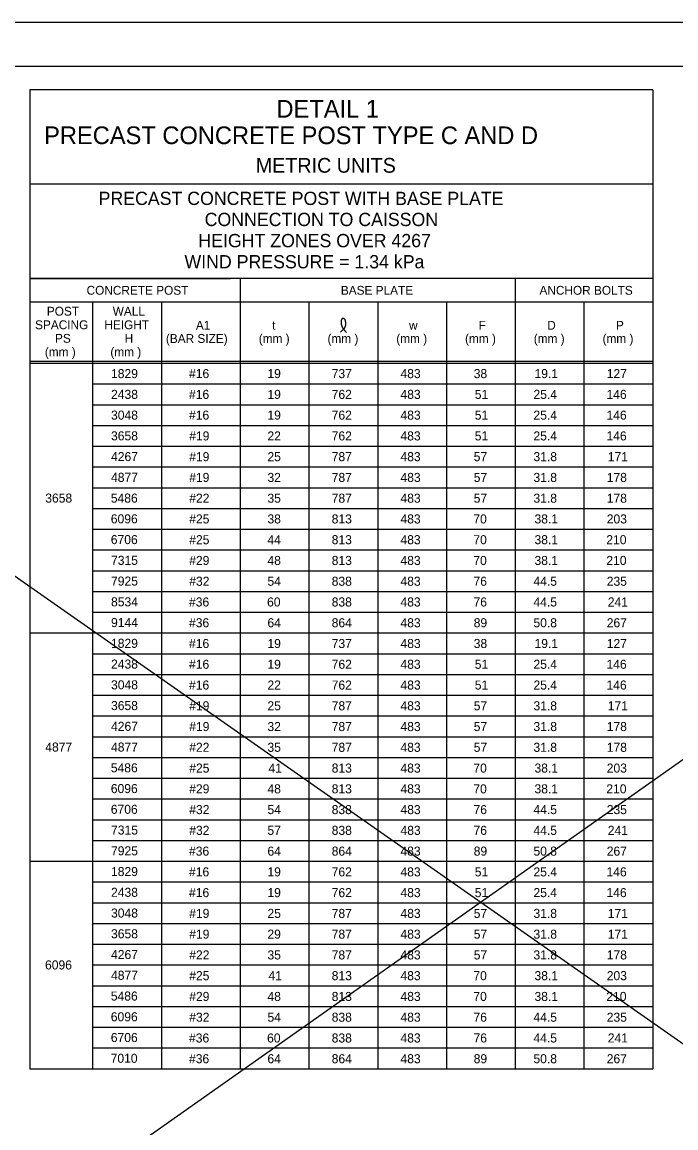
# Model space of a CAD drawing. Extents: x 3351 to 8430, y -3586 to 1457.
# Drawn here: x 7387.3 to 7609.2, y -397.5 to -22.3 of the extents above; entities that cross this region are included whole.
import ezdxf

# ---------------------------------------------------------------- set-up
doc = ezdxf.new("R2010")
doc.units = 0
for name, color, linetype in [('1', 7, 'Continuous'), ('2', 7, 'Continuous'), ('PLT-BNDY', 7, 'Continuous')]:
    doc.layers.add(name, color=color, linetype=linetype)

msp = doc.modelspace()

# ---------------------------------------------------------------- linework, layer by layer
at = {"layer": '1'}
for p, q in [((7936.43, -43.67), (7159.05, -591.55)), ((7150.02, -45.82), (7923.18, -587.15)), ((7390.01, -45.31), (7390.01, -377.42)), ((7601.34, -45.31), (7390.01, -45.31)), ((7601.34, -45.31), (7601.34, -377.42)), ((7601.34, -77.31), (7390.01, -77.31)), ((7601.34, -109.31), (7390.01, -109.31)), ((7390.01, -109.31), (7458.01, -109.31)), ((7461.34, -109.31), (7461.34, -377.42)), ((7554.68, -109.31), (7554.68, -377.42)), ((7601.34, -117.31), (7390.01, -117.31)), ((7411.34, -377.42), (7411.34, -117.31)), ((7434.68, -117.31), (7434.68, -377.42)), ((7484.68, -117.31), (7484.68, -377.42)), ((7508.01, -117.31), (7508.01, -377.42)), ((7531.34, -117.31), (7531.34, -377.42)), ((7578.01, -117.31), (7578.01, -377.42)), ((7390.01, -137.31), (7601.34, -137.31)), ((7390.01, -138.06), (7601.34, -138.06)), ((7448, -141.58), (7448, -141.58)), ((7473.01, -141.58), (7473.01, -141.58)), ((7496.34, -141.58), (7496.34, -141.58)), ((7519.68, -141.58), (7519.68, -141.58)), ((7543.01, -141.58), (7543.01, -141.58)), ((7566.34, -141.58), (7566.34, -141.58)), ((7589.68, -141.58), (7589.68, -141.58)), ((7411.34, -145.1), (7601.34, -145.1)), ((7411.34, -152.14), (7601.34, -152.14)), ((7411.34, -159.18), (7601.34, -159.18)), ((7411.34, -166.22), (7601.34, -166.22)), ((7411.34, -173.26), (7601.34, -173.26)), ((7411.34, -180.3), (7601.34, -180.3)), ((7411.34, -187.34), (7601.34, -187.34)), ((7411.34, -194.38), (7601.34, -194.38)), ((7411.34, -201.42), (7601.34, -201.42)), ((7411.34, -208.46), (7601.34, -208.46)), ((7411.34, -215.5), (7601.34, -215.5)), ((7411.34, -222.54), (7601.34, -222.54)), ((7390.01, -229.58), (7601.34, -229.58)), ((7411.34, -236.62), (7601.34, -236.62)), ((7411.34, -243.66), (7601.34, -243.66)), ((7411.34, -250.7), (7601.34, -250.7)), ((7411.34, -257.74), (7601.34, -257.74)), ((7411.34, -264.78), (7601.34, -264.78)), ((7411.34, -271.82), (7601.34, -271.82)), ((7411.34, -278.86), (7601.34, -278.86)), ((7411.34, -285.9), (7601.34, -285.9)), ((7411.34, -292.94), (7601.34, -292.94)), ((7411.34, -299.98), (7601.34, -299.98)), ((7390.01, -307.02), (7601.34, -307.02)), ((7411.34, -314.06), (7601.34, -314.06)), ((7411.34, -314.06), (7601.34, -314.06)), ((7411.34, -321.1), (7601.34, -321.1)), ((7411.34, -328.14), (7601.34, -328.14)), ((7411.34, -335.18), (7601.34, -335.18)), ((7411.34, -342.22), (7601.34, -342.22)), ((7411.34, -349.26), (7601.34, -349.26)), ((7411.34, -356.3), (7601.34, -356.3)), ((7411.34, -363.34), (7601.34, -363.34)), ((7411.34, -370.38), (7601.34, -370.38)), ((7390.01, -377.42), (7601.34, -377.42))]:
    msp.add_line(p, q, dxfattribs=at)
msp.add_spline([(7495.4, -127.48), (7495.6, -127.31), (7495.73, -127.18), (7495.93, -126.98), (7496.09, -126.82), (7496.37, -126.61), (7496.56, -126.35), (7496.74, -126.16), (7496.86, -125.93), (7496.97, -125.68), (7497.05, -125.44), (7497.13, -125.21), (7497.16, -125.02), (7497.19, -124.77), (7497.2, -124.55), (7497.19, -124.3), (7497.14, -124.05), (7497.1, -123.81), (7497.04, -123.58), (7496.95, -123.35), (7496.88, -123.22), (7496.78, -123.12), (7496.68, -123.02), (7496.59, -122.94), (7496.48, -122.88), (7496.39, -122.85), (7496.22, -122.85), (7496.13, -122.88), (7495.98, -122.93), (7495.88, -123.01), (7495.82, -123.1), (7495.76, -123.22), (7495.69, -123.33), (7495.65, -123.47), (7495.62, -123.58), (7495.58, -123.82), (7495.56, -123.99), (7495.58, -124.18), (7495.58, -124.38), (7495.62, -124.66), (7495.64, -124.89), (7495.68, -125.06), (7495.75, -125.28), (7495.85, -125.5), (7495.94, -125.7), (7496.04, -125.9), (7496.16, -126.12), (7496.36, -126.3), (7496.48, -126.51), (7496.61, -126.67), (7496.72, -126.85), (7496.86, -127.02), (7497, -127.19), (7497.1, -127.3), (7497.22, -127.43), (7497.32, -127.6)], degree=3, dxfattribs=at)
at = {"layer": '2'}
msp.add_line((7165.34, -37.31), (7951.34, -37.31), dxfattribs=at)
at = {"layer": 'PLT-BNDY'}
msp.add_lwpolyline([(7125.34, -22.31), (7966.34, -22.31), (7966.34, -616.31), (7125.34, -616.31)], close=True, dxfattribs=at)

# ---------------------------------------------------------------- texts
at = {"layer": '1'}
for s, height, p in [('DETAIL 1', 6, (7473.66, -54.71)), ('PRECAST CONCRETE POST TYPE C AND D', 6, (7394.81, -63.71)), ('METRIC UNITS', 5, (7466.64, -73.41)), ('PRECAST CONCRETE POST WITH BASE PLATE', 4.5, (7413.29, -84.36)), ('CONNECTION TO CAISSON', 4.5, (7449.28, -91.52)), ('HEIGHT ZONES OVER 4267', 4.5, (7447.15, -98.69)), ('WIND PRESSURE = 1.34 kPa', 4.5, (7442.44, -105.86)), ('CONCRETE POST', 3, (7409.22, -114.81)), ('BASE PLATE', 3, (7495.51, -114.81)), ('ANCHOR BOLTS', 3, (7562.91, -114.81)), ('POST', 3, (7395.73, -121.91)), ('WALL', 3, (7418.09, -121.91)), ('SPACING', 3, (7391.74, -126.51)), ('HEIGHT', 3, (7415.26, -126.51)), ('A1', 3, (7446.31, -126.67)), ('F', 3, (7542.26, -126.67)), ('D', 3, (7565.54, -126.67)), ('P', 3, (7588.87, -126.67)), ('t', 3, (7472.17, -126.67)), ('w', 3, (7518.66, -126.67)), ('PS', 3, (7398.5, -131.11)), ('H', 3, (7422.14, -131.11)), ('(BAR SIZE)', 3, (7436.14, -131.17)), ('(mm )', 3, (7467.65, -131.17)), ('(mm )', 3, (7490.98, -131.17)), ('(mm )', 3, (7514.32, -131.17)), ('(mm )', 3, (7537.65, -131.17)), ('(mm )', 3, (7560.98, -131.17)), ('(mm )', 3, (7584.32, -131.17)), ('(mm )', 3, (7395.06, -135.71)), ('(mm )', 3, (7417.29, -135.71)), ('1829', 3.07, (7417.51, -143.11)), ('#16', 3.07, (7443.98, -143.11)), ('19', 3.07, (7470.59, -143.11)), ('737', 3.07, (7492.4, -143.11)), ('483', 3.07, (7515.74, -143.11)), ('38', 3.07, (7540.6, -143.11)), ('19.1', 3.07, (7561.22, -143.11)), ('127', 3.07, (7585.74, -143.11)), ('2438', 3.07, (7417.52, -150.15)), ('#16', 3.07, (7443.98, -150.16)), ('19', 3.07, (7470.59, -150.16)), ('762', 3.07, (7492.4, -150.16)), ('483', 3.07, (7515.74, -150.16)), ('51', 3.07, (7540.95, -150.16)), ('25.4', 3.07, (7560.87, -150.16)), ('146', 3.07, (7585.65, -150.16)), ('3048', 3.07, (7417.52, -157.19)), ('#16', 3.07, (7443.98, -157.2)), ('19', 3.07, (7470.59, -157.2)), ('762', 3.07, (7492.4, -157.2)), ('483', 3.07, (7515.74, -157.2)), ('51', 3.07, (7540.95, -157.2)), ('25.4', 3.07, (7560.87, -157.2)), ('146', 3.07, (7585.65, -157.2)), ('3658', 3.07, (7417.52, -164.23)), ('#19', 3.07, (7444.05, -164.25)), ('22', 3.07, (7470.6, -164.25)), ('762', 3.07, (7492.4, -164.25)), ('483', 3.07, (7515.74, -164.25)), ('51', 3.07, (7540.95, -164.25)), ('25.4', 3.07, (7560.87, -164.25)), ('146', 3.07, (7585.65, -164.25)), ('4267', 3.07, (7417.52, -171.27)), ('#19', 3.07, (7444.05, -171.29)), ('25', 3.07, (7470.6, -171.29)), ('787', 3.07, (7492.4, -171.29)), ('483', 3.07, (7515.74, -171.29)), ('57', 3.07, (7540.6, -171.29)), ('31.8', 3.07, (7560.87, -171.29)), ('171', 3.07, (7586.09, -171.29)), ('4877', 3.07, (7417.52, -178.31)), ('#19', 3.07, (7444.05, -178.34)), ('32', 3.07, (7470.6, -178.34)), ('787', 3.07, (7492.4, -178.34)), ('483', 3.07, (7515.74, -178.34)), ('57', 3.07, (7540.6, -178.34)), ('31.8', 3.07, (7560.87, -178.34)), ('178', 3.07, (7585.74, -178.34)), ('3658', 3.07, (7395.2, -185.35)), ('5486', 3.07, (7417.44, -185.35)), ('#22', 3.07, (7444.06, -185.38)), ('35', 3.07, (7470.6, -185.38)), ('787', 3.07, (7492.4, -185.38)), ('483', 3.07, (7515.74, -185.38)), ('57', 3.07, (7540.6, -185.38)), ('31.8', 3.07, (7560.87, -185.38)), ('178', 3.07, (7585.74, -185.38)), ('6096', 3.07, (7417.44, -192.39)), ('#25', 3.07, (7444.06, -192.42)), ('38', 3.07, (7470.6, -192.42)), ('813', 3.07, (7492.4, -192.42)), ('483', 3.07, (7515.74, -192.42)), ('70', 3.07, (7540.47, -192.42)), ('38.1', 3.07, (7561.22, -192.42)), ('203', 3.07, (7585.74, -192.42)), ('6706', 3.07, (7417.44, -199.43)), ('#25', 3.07, (7444.06, -199.47)), ('44', 3.07, (7470.6, -199.47)), ('813', 3.07, (7492.4, -199.47)), ('483', 3.07, (7515.74, -199.47)), ('70', 3.07, (7540.47, -199.47)), ('38.1', 3.07, (7561.22, -199.47)), ('210', 3.07, (7585.6, -199.47)), ('7315', 3.07, (7417.52, -206.47)), ('#29', 3.07, (7444.05, -206.51)), ('48', 3.07, (7470.6, -206.51)), ('813', 3.07, (7492.4, -206.51)), ('483', 3.07, (7515.74, -206.51)), ('70', 3.07, (7540.47, -206.51)), ('38.1', 3.07, (7561.22, -206.51)), ('210', 3.07, (7585.6, -206.51)), ('7925', 3.07, (7417.52, -213.51)), ('#32', 3.07, (7444.06, -213.56)), ('54', 3.07, (7470.6, -213.56)), ('838', 3.07, (7492.4, -213.56)), ('483', 3.07, (7515.74, -213.56)), ('76', 3.07, (7540.52, -213.56)), ('44.5', 3.07, (7560.87, -213.56)), ('235', 3.07, (7585.74, -213.56)), ('8534', 3.07, (7417.52, -220.55)), ('#36', 3.07, (7443.98, -220.6)), ('60', 3.07, (7470.47, -220.6)), ('838', 3.07, (7492.4, -220.6)), ('483', 3.07, (7515.74, -220.6)), ('76', 3.07, (7540.52, -220.6)), ('44.5', 3.07, (7560.87, -220.6)), ('241', 3.07, (7586.09, -220.6)), ('9144', 3.07, (7417.52, -227.59)), ('#36', 3.07, (7443.98, -227.65)), ('64', 3.07, (7470.6, -227.65)), ('864', 3.07, (7492.4, -227.65)), ('483', 3.07, (7515.74, -227.65)), ('89', 3.07, (7540.59, -227.65)), ('50.8', 3.07, (7560.87, -227.65)), ('267', 3.07, (7585.74, -227.65)), ('1829', 3.07, (7417.51, -234.63)), ('#16', 3.07, (7443.98, -234.69)), ('19', 3.07, (7470.59, -234.69)), ('737', 3.07, (7492.4, -234.69)), ('483', 3.07, (7515.74, -234.69)), ('38', 3.07, (7540.6, -234.69)), ('19.1', 3.07, (7561.22, -234.69)), ('127', 3.07, (7585.74, -234.69)), ('2438', 3.07, (7417.52, -241.67)), ('#16', 3.07, (7443.98, -241.74)), ('19', 3.07, (7470.59, -241.74)), ('762', 3.07, (7492.4, -241.74)), ('483', 3.07, (7515.74, -241.74)), ('51', 3.07, (7540.95, -241.74)), ('25.4', 3.07, (7560.87, -241.74)), ('146', 3.07, (7585.65, -241.74)), ('3048', 3.07, (7417.52, -248.71)), ('#16', 3.07, (7443.98, -248.78)), ('22', 3.07, (7470.6, -248.78)), ('762', 3.07, (7492.4, -248.78)), ('483', 3.07, (7515.74, -248.78)), ('51', 3.07, (7540.95, -248.78)), ('25.4', 3.07, (7560.87, -248.78)), ('146', 3.07, (7585.65, -248.78)), ('3658', 3.07, (7417.52, -255.75)), ('#19', 3.07, (7444.05, -255.82)), ('25', 3.07, (7470.6, -255.82)), ('787', 3.07, (7492.4, -255.82)), ('483', 3.07, (7515.74, -255.82)), ('57', 3.07, (7540.6, -255.82)), ('31.8', 3.07, (7560.87, -255.82)), ('171', 3.07, (7586.09, -255.82)), ('4267', 3.07, (7417.52, -262.79)), ('#19', 3.07, (7444.05, -262.87)), ('32', 3.07, (7470.6, -262.87)), ('787', 3.07, (7492.4, -262.87)), ('483', 3.07, (7515.74, -262.87)), ('57', 3.07, (7540.6, -262.87)), ('31.8', 3.07, (7560.87, -262.87)), ('178', 3.07, (7585.74, -262.87)), ('4877', 3.07, (7395.2, -269.83)), ('4877', 3.07, (7417.52, -269.83)), ('#22', 3.07, (7444.06, -269.91)), ('35', 3.07, (7470.6, -269.91)), ('787', 3.07, (7492.4, -269.91)), ('483', 3.07, (7515.74, -269.91)), ('57', 3.07, (7540.6, -269.91)), ('31.8', 3.07, (7560.87, -269.91)), ('178', 3.07, (7585.74, -269.91)), ('5486', 3.07, (7417.44, -276.87)), ('#25', 3.07, (7444.06, -276.96)), ('41', 3.07, (7470.95, -276.96)), ('813', 3.07, (7492.4, -276.96)), ('483', 3.07, (7515.74, -276.96)), ('70', 3.07, (7540.47, -276.96)), ('38.1', 3.07, (7561.22, -276.96)), ('203', 3.07, (7585.74, -276.96)), ('6096', 3.07, (7417.44, -283.91)), ('#29', 3.07, (7444.05, -284)), ('48', 3.07, (7470.6, -284)), ('813', 3.07, (7492.4, -284)), ('483', 3.07, (7515.74, -284)), ('70', 3.07, (7540.47, -284)), ('38.1', 3.07, (7561.22, -284)), ('210', 3.07, (7585.6, -284)), ('6706', 3.07, (7417.44, -290.95)), ('#32', 3.07, (7444.06, -291.05)), ('54', 3.07, (7470.6, -291.05)), ('838', 3.07, (7492.4, -291.05)), ('483', 3.07, (7515.74, -291.05)), ('76', 3.07, (7540.52, -291.05)), ('44.5', 3.07, (7560.87, -291.05)), ('235', 3.07, (7585.74, -291.05)), ('7315', 3.07, (7417.52, -297.99)), ('#32', 3.07, (7444.06, -298.09)), ('57', 3.07, (7470.6, -298.09)), ('838', 3.07, (7492.4, -298.09)), ('483', 3.07, (7515.74, -298.09)), ('76', 3.07, (7540.52, -298.09)), ('44.5', 3.07, (7560.87, -298.09)), ('241', 3.07, (7586.09, -298.09)), ('7925', 3.07, (7417.52, -305.03)), ('#36', 3.07, (7443.98, -305.14)), ('64', 3.07, (7470.6, -305.14)), ('864', 3.07, (7492.4, -305.14)), ('483', 3.07, (7515.74, -305.14)), ('89', 3.07, (7540.59, -305.14)), ('50.8', 3.07, (7560.87, -305.14)), ('267', 3.07, (7585.74, -305.14)), ('1829', 3.07, (7417.51, -312.07)), ('#16', 3.07, (7443.98, -312.18)), ('19', 3.07, (7470.59, -312.18)), ('762', 3.07, (7492.4, -312.18)), ('483', 3.07, (7515.74, -312.18)), ('51', 3.07, (7540.95, -312.18)), ('25.4', 3.07, (7560.87, -312.18)), ('146', 3.07, (7585.65, -312.18)), ('2438', 3.07, (7417.52, -319.11)), ('#16', 3.07, (7443.98, -319.22)), ('19', 3.07, (7470.59, -319.22)), ('762', 3.07, (7492.4, -319.22)), ('483', 3.07, (7515.74, -319.22)), ('51', 3.07, (7540.95, -319.22)), ('25.4', 3.07, (7560.87, -319.22)), ('146', 3.07, (7585.65, -319.22)), ('3048', 3.07, (7417.52, -326.15)), ('#19', 3.07, (7444.05, -326.27)), ('25', 3.07, (7470.6, -326.27)), ('787', 3.07, (7492.4, -326.27)), ('483', 3.07, (7515.74, -326.27)), ('57', 3.07, (7540.6, -326.27)), ('31.8', 3.07, (7560.87, -326.27)), ('171', 3.07, (7586.09, -326.27)), ('3658', 3.07, (7417.52, -333.19)), ('#19', 3.07, (7444.05, -333.31)), ('29', 3.07, (7470.59, -333.31)), ('787', 3.07, (7492.4, -333.31)), ('483', 3.07, (7515.74, -333.31)), ('57', 3.07, (7540.6, -333.31)), ('31.8', 3.07, (7560.87, -333.31)), ('171', 3.07, (7586.09, -333.31)), ('4267', 3.07, (7417.52, -340.23)), ('#22', 3.07, (7444.06, -340.36)), ('35', 3.07, (7470.6, -340.36)), ('787', 3.07, (7492.4, -340.36)), ('483', 3.07, (7515.74, -340.36)), ('57', 3.07, (7540.6, -340.36)), ('31.8', 3.07, (7560.87, -340.36)), ('178', 3.07, (7585.74, -340.36)), ('6096', 3.07, (7395.12, -343.75)), ('4877', 3.07, (7417.52, -347.27)), ('#25', 3.07, (7444.06, -347.4)), ('41', 3.07, (7470.95, -347.4)), ('813', 3.07, (7492.4, -347.4)), ('483', 3.07, (7515.74, -347.4)), ('70', 3.07, (7540.47, -347.4)), ('38.1', 3.07, (7561.22, -347.4)), ('203', 3.07, (7585.74, -347.4)), ('5486', 3.07, (7417.44, -354.31)), ('#29', 3.07, (7444.05, -354.45)), ('48', 3.07, (7470.6, -354.45)), ('813', 3.07, (7492.4, -354.45)), ('483', 3.07, (7515.74, -354.45)), ('70', 3.07, (7540.47, -354.45)), ('38.1', 3.07, (7561.22, -354.45)), ('210', 3.07, (7585.6, -354.45)), ('6096', 3.07, (7417.44, -361.35)), ('#32', 3.07, (7444.06, -361.49)), ('54', 3.07, (7470.6, -361.49)), ('838', 3.07, (7492.4, -361.49)), ('483', 3.07, (7515.74, -361.49)), ('76', 3.07, (7540.52, -361.49)), ('44.5', 3.07, (7560.87, -361.49)), ('235', 3.07, (7585.74, -361.49)), ('6706', 3.07, (7417.44, -368.39)), ('#36', 3.07, (7443.98, -368.54)), ('60', 3.07, (7470.47, -368.54)), ('838', 3.07, (7492.4, -368.54)), ('483', 3.07, (7515.74, -368.54)), ('76', 3.07, (7540.52, -368.54)), ('44.5', 3.07, (7560.87, -368.54)), ('241', 3.07, (7586.09, -368.54)), ('7010', 3.07, (7417.39, -375.43)), ('#36', 3.07, (7443.98, -375.58)), ('64', 3.07, (7470.6, -375.58)), ('864', 3.07, (7492.4, -375.58)), ('483', 3.07, (7515.74, -375.58)), ('89', 3.07, (7540.59, -375.58)), ('50.8', 3.07, (7560.87, -375.58)), ('267', 3.07, (7585.74, -375.58))]:
    msp.add_text(s, height=height, dxfattribs=at).set_placement(p)

doc.saveas('drawing.dxf')
